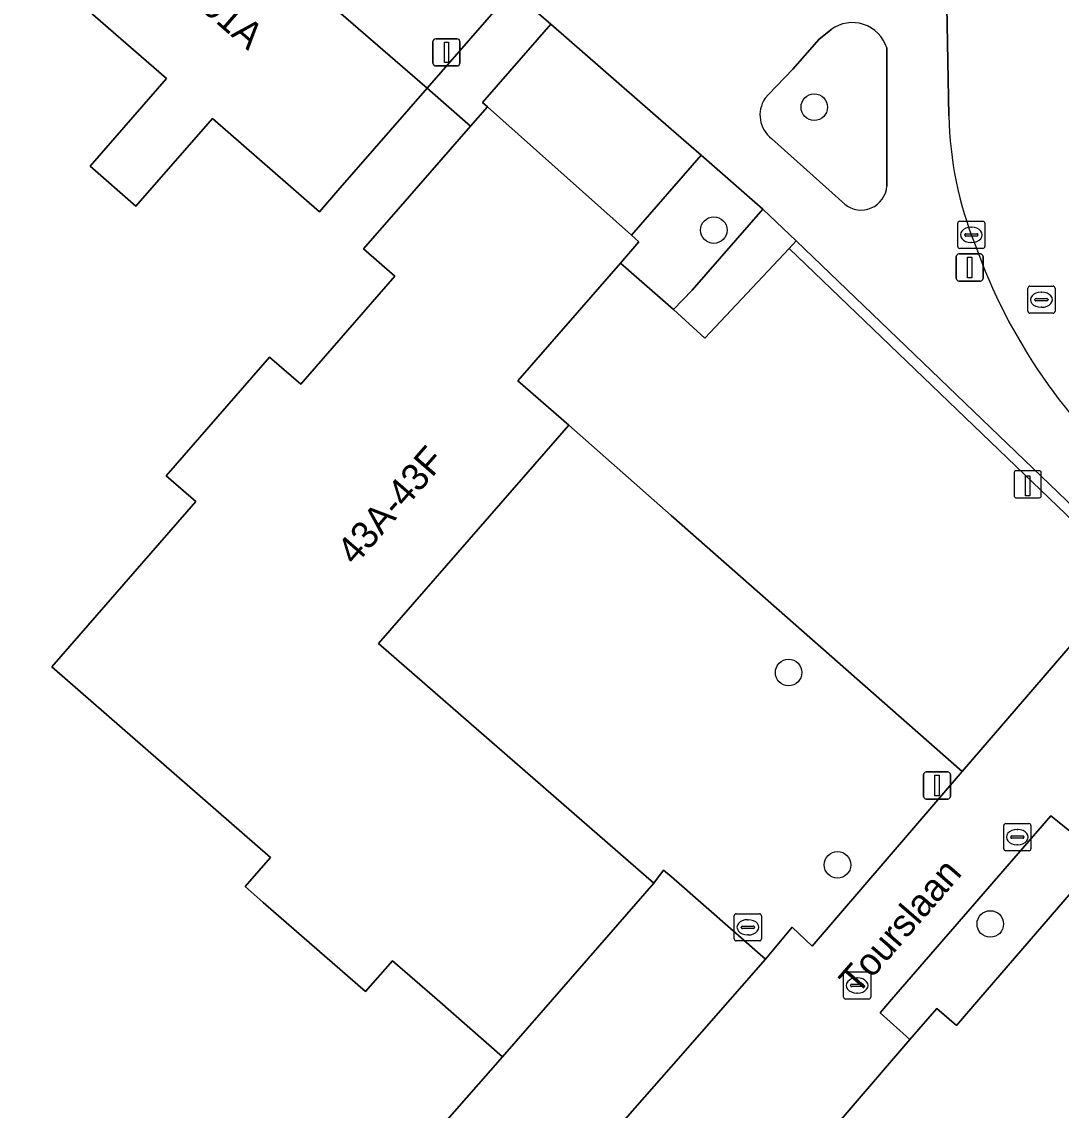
# Model space of a CAD drawing. Extents: x 158472 to 159562, y 388525 to 389606.
# Drawn here: x 158976.08 to 159014.37, y 388745.92 to 388786.02 of the extents above; entities that cross this region are included whole.
import ezdxf

# ---------------------------------------------------------------- set-up
doc = ezdxf.new("R2010")
doc.units = 0
for name, color, linetype in [('IMGEO_Boom', 7, 'Continuous'), ('IMGEO_Erf', 7, 'Continuous'), ('IMGEO_Groenvoorziening', 7, 'Continuous'), ('IMGEO_Kolk', 7, 'Continuous'), ('IMGEO_Laadpaal', 7, 'Continuous'), ('IMGEO_Lichtmast', 7, 'Continuous'), ('IMGEO_Muur', 7, 'Continuous'), ('IMGEO_Openbare_ruimte_label', 7, 'Continuous'), ('IMGEO_Pand', 7, 'Continuous'), ('IMGEO_Pand_nummerreeks', 7, 'Continuous'), ('IMGEO_Parkeervlak_open', 7, 'Continuous'), ('IMGEO_Rijbaan_lokaal_open', 7, 'Continuous'), ('IMGEO_Rioolput', 7, 'Continuous'), ('IMGEO_Verkeerseiland_open', 7, 'Continuous'), ('IMGEO_Voetpad_open', 7, 'Continuous')]:
    doc.layers.add(name, color=color, linetype=linetype)

msp = doc.modelspace()

# ---------------------------------------------------------------- linework, layer by layer
at = {"layer": 'IMGEO_Boom'}
for centre in [(159005.273, 388782.874), (159001.571, 388778.347), (159004.327, 388762.049), (159006.128, 388754.962), (159011.755, 388752.786)]:
    msp.add_circle(centre, 0.489, dxfattribs=at)
at = {"layer": 'IMGEO_Erf'}
for points in [[(159004.454, 388752.669), (159005.198, 388751.974), (159010.721, 388758.398), (159000, 388767.835), (158996.229, 388771.155), (158989.225, 388763.119), (158999.362, 388754.283), (158999.723, 388754.772), (159000, 388754.53), (159003.481, 388751.494)], [(159037.306, 388746.524), (159033.754, 388750), (159022.695, 388760.564), (159020.525, 388760.662), (159011.339, 388750), (159010.514, 388749.043), (159009.78, 388749.669), (159008.795, 388748.524), (159000, 388738.293), (158998.201, 388736.2), (158995.302, 388732.827), (158995.915, 388732.321), (158995.466, 388731.797), (159000, 388727.495), (159000.69, 388728.273), (159011.112, 388719.033), (159004.481, 388711.554), (159004.663, 388711.139), (159028.696, 388727.272), (159033.871, 388730.833), (159043.209, 388738.936), (159041.709, 388741.062), (159041.036, 388742.015), (159038.809, 388745.171)]]:
    msp.add_lwpolyline(points, close=True, dxfattribs=at)
at = {"layer": 'IMGEO_Groenvoorziening'}
msp.add_lwpolyline([(158982.74, 388735.307), (158993.793, 388747.893), (158991.376, 388750), (158989.734, 388751.431), (158988.744, 388750.296), (158984.975, 388753.581), (158984.305, 388754.164), (158985.241, 388755.237), (158977.183, 388762.261), (158982.487, 388768.347), (158981.403, 388769.293), (158985.211, 388773.663), (158986.354, 388772.667), (158989.826, 388776.651), (158988.672, 388777.657), (158989.947, 388779.12), (158992.61, 388782.174), (158991.009, 388783.57), (158987.722, 388779.803), (158987.042, 388779.023), (158983.101, 388782.461), (158980.283, 388779.231), (158978.595, 388780.704), (158981.407, 388783.926), (158976.08, 388788.574)], dxfattribs=at)
msp.add_lwpolyline([(159003.374, 388779.123), (159001.103, 388781.104), (158998.535, 388778.16), (158998.813, 388777.912), (158998.133, 388777.131), (159000.092, 388775.424), (159000.771, 388776.139)], close=True, dxfattribs=at)
at = {"layer": 'IMGEO_Kolk'}
for p, q in [((159010.555, 388777.744), (159010.555, 388778.596)), ((159010.63, 388778.67), (159011.482, 388778.67)), ((159011.043, 388778.45), (159011.068, 388778.45)), ((159011.556, 388778.596), (159011.556, 388777.744)), ((159010.814, 388778.164), (159010.814, 388778.176)), ((159011.252, 388778.127), (159010.854, 388778.127)), ((159010.857, 388778.213), (159011.255, 388778.213)), ((159011.298, 388778.176), (159011.298, 388778.164)), ((159011.482, 388777.67), (159010.63, 388777.67)), ((159011.066, 388777.89), (159011.041, 388777.89)), ((159012.252, 388755.558), (159012.252, 388756.41)), ((159012.327, 388756.484), (159013.179, 388756.484)), ((159013.253, 388756.41), (159013.253, 388755.558)), ((159012.511, 388755.978), (159012.511, 388755.99)), ((159012.554, 388756.027), (159012.952, 388756.027)), ((159012.74, 388756.264), (159012.765, 388756.264)), ((159012.995, 388755.99), (159012.995, 388755.978)), ((159012.949, 388755.941), (159012.551, 388755.941)), ((159012.763, 388755.704), (159012.738, 388755.704)), ((159013.179, 388755.484), (159012.327, 388755.484)), ((159006.35, 388750.095), (159006.35, 388750.947)), ((159006.425, 388751.021), (159007.277, 388751.021)), ((159006.838, 388750.801), (159006.863, 388750.801)), ((159007.351, 388750.947), (159007.351, 388750.095)), ((159006.609, 388750.515), (159006.609, 388750.527)), ((159007.047, 388750.478), (159006.649, 388750.478)), ((159006.652, 388750.564), (159007.05, 388750.564)), ((159007.093, 388750.527), (159007.093, 388750.515)), ((159007.277, 388750.021), (159006.425, 388750.021)), ((159006.861, 388750.241), (159006.836, 388750.241))]:
    msp.add_line(p, q, dxfattribs=at)
for points in [[(159010.555, 388777.744), (159010.555, 388778.596)], [(159010.63, 388778.67), (159011.482, 388778.67)], [(159011.556, 388778.596), (159011.556, 388777.744)], [(159011.482, 388777.67), (159010.63, 388777.67)], [(159012.252, 388755.558), (159012.252, 388756.41)], [(159012.327, 388756.484), (159013.179, 388756.484)], [(159013.253, 388756.41), (159013.253, 388755.558)], [(159013.179, 388755.484), (159012.327, 388755.484)], [(159006.35, 388750.095), (159006.35, 388750.947)], [(159006.425, 388751.021), (159007.277, 388751.021)], [(159007.351, 388750.947), (159007.351, 388750.095)], [(159007.277, 388750.021), (159006.425, 388750.021)]]:
    msp.add_lwpolyline(points, dxfattribs=at)
for centre, radius, start, end in [((159010.632, 388778.594), 0.0765, 91.552, 178.448), ((159010.632, 388778.594), 0.0765, 91.552, 178.448), ((159011.48, 388778.594), 0.0765, 1.552, 88.448), ((159011.48, 388778.594), 0.0765, 1.552, 88.448), ((159010.854, 388778.173), 0.0403, 85.8775, 175.7526), ((159010.851, 388778.163), 0.0366, 178.938, 274.7102), ((159011.255, 388778.17), 0.043, 264.8664, 352.4533), ((159011.259, 388778.175), 0.0386, 1.7309, 96.639), ((159010.632, 388777.746), 0.0765, 181.552, 268.448), ((159010.632, 388777.746), 0.0765, 181.552, 268.448), ((159011.48, 388777.746), 0.0765, 271.552, 358.448), ((159011.48, 388777.746), 0.0765, 271.552, 358.448), ((159012.329, 388756.408), 0.0765, 91.552, 178.448), ((159012.329, 388756.408), 0.0765, 91.552, 178.448), ((159013.177, 388756.408), 0.0765, 1.552, 88.448), ((159013.177, 388756.408), 0.0765, 1.552, 88.448), ((159012.551, 388755.987), 0.0403, 85.8775, 175.7526), ((159012.548, 388755.977), 0.0366, 178.938, 274.7102), ((159012.952, 388755.984), 0.043, 264.8664, 352.4533), ((159012.956, 388755.989), 0.0386, 1.7309, 96.639), ((159012.329, 388755.56), 0.0765, 181.552, 268.448), ((159012.329, 388755.56), 0.0765, 181.552, 268.448), ((159013.177, 388755.56), 0.0765, 271.552, 358.448), ((159013.177, 388755.56), 0.0765, 271.552, 358.448), ((159006.427, 388750.945), 0.0765, 91.552, 178.448), ((159006.427, 388750.945), 0.0765, 91.552, 178.448), ((159007.275, 388750.945), 0.0765, 1.552, 88.448), ((159007.275, 388750.945), 0.0765, 1.552, 88.448), ((159006.649, 388750.524), 0.0403, 85.8775, 175.7526), ((159006.646, 388750.514), 0.0366, 178.938, 274.7102), ((159007.05, 388750.521), 0.043, 264.8664, 352.4533), ((159007.054, 388750.526), 0.0386, 1.7309, 96.639), ((159006.427, 388750.097), 0.0765, 181.552, 268.448), ((159006.427, 388750.097), 0.0765, 181.552, 268.448), ((159007.275, 388750.097), 0.0765, 271.552, 358.448), ((159007.275, 388750.097), 0.0765, 271.552, 358.448)]:
    msp.add_arc(centre, radius, start, end, dxfattribs=at)
for centre, major_axis, ratio, start_param, end_param in [((159011.042, 388778.17), (-0.387, 0.002), 0.722429, 4.712389, 7.853982), ((159011.067, 388778.17), (-0.39, 0.002), 0.717154, 1.570796, 4.712389), ((159012.739, 388755.984), (-0.387, 0.002), 0.722429, 4.712389, 7.853982), ((159012.764, 388755.984), (-0.39, 0.002), 0.717154, 1.570796, 4.712389), ((159006.837, 388750.521), (-0.387, 0.002), 0.722429, 4.712389, 7.853982), ((159006.862, 388750.521), (-0.39, 0.002), 0.717154, 1.570796, 4.712389)]:
    msp.add_ellipse(centre, major_axis=major_axis, ratio=ratio, start_param=start_param, end_param=end_param, dxfattribs=at)
at = {"layer": 'IMGEO_Laadpaal'}
for p, q in [((159012.633, 388769.399), (159012.633, 388768.558)), ((159012.633, 388769.399), (159012.633, 388768.558)), ((159013.549, 388769.483), (159012.708, 388769.483)), ((159013.549, 388769.483), (159012.708, 388769.483)), ((159013.633, 388768.567), (159013.633, 388769.408)), ((159013.633, 388768.567), (159013.633, 388769.408)), ((159012.717, 388768.483), (159013.558, 388768.483)), ((159012.717, 388768.483), (159013.558, 388768.483))]:
    msp.add_line(p, q, dxfattribs=at)
msp.add_lwpolyline([(159013.048, 388769.296), (159013.208, 388769.296), (159013.208, 388768.563), (159013.048, 388768.563), (159013.048, 388769.296)], dxfattribs=at)
for centre, start, end in [((159012.711, 388769.405), 92.4484, 184.2845), ((159012.711, 388769.405), 92.4484, 184.2845), ((159013.555, 388769.405), 2.4484, 94.2845), ((159013.555, 388769.405), 2.4484, 94.2845), ((159012.711, 388768.561), 182.4484, 274.2845), ((159012.711, 388768.561), 182.4484, 274.2845), ((159013.555, 388768.561), 272.4484, 4.2845), ((159013.555, 388768.561), 272.4484, 4.2845)]:
    msp.add_arc(centre, 0.0779, start, end, dxfattribs=at)
at = {"layer": 'IMGEO_Lichtmast'}
for p, q in [((158991.227, 388784.492), (158991.227, 388785.292)), ((158991.227, 388785.292), (158991.227, 388784.492)), ((158991.327, 388785.392), (158992.117, 388785.392)), ((158992.117, 388785.392), (158991.327, 388785.392)), ((158992.217, 388785.292), (158992.217, 388784.492)), ((158992.217, 388784.492), (158992.217, 388785.292)), ((158992.117, 388784.392), (158991.327, 388784.392)), ((158991.327, 388784.392), (158992.117, 388784.392)), ((159010.5, 388776.568), (159010.5, 388777.368)), ((159010.5, 388777.368), (159010.5, 388776.568)), ((159010.6, 388777.468), (159011.39, 388777.468)), ((159011.39, 388777.468), (159010.6, 388777.468)), ((159011.49, 388777.368), (159011.49, 388776.568)), ((159011.49, 388776.568), (159011.49, 388777.368)), ((159011.39, 388776.468), (159010.6, 388776.468)), ((159010.6, 388776.468), (159011.39, 388776.468)), ((159009.398, 388758.387), (159010.188, 388758.387)), ((159010.188, 388758.387), (159009.398, 388758.387)), ((159009.298, 388757.487), (159009.298, 388758.287)), ((159009.298, 388758.287), (159009.298, 388757.487)), ((159010.288, 388758.287), (159010.288, 388757.487)), ((159010.288, 388757.487), (159010.288, 388758.287)), ((159010.188, 388757.387), (159009.398, 388757.387)), ((159009.398, 388757.387), (159010.188, 388757.387))]:
    msp.add_line(p, q, dxfattribs=at)
for points in [[(158991.647, 388785.267), (158991.797, 388785.267), (158991.797, 388784.517), (158991.647, 388784.517), (158991.647, 388785.267)], [(159010.92, 388777.343), (159011.07, 388777.343), (159011.07, 388776.593), (159010.92, 388776.593), (159010.92, 388777.343)], [(159009.718, 388758.262), (159009.868, 388758.262), (159009.868, 388757.512), (159009.718, 388757.512), (159009.718, 388758.262)]]:
    msp.add_lwpolyline(points, dxfattribs=at)
for centre, start, end in [((158991.327, 388785.292), 90, 180), ((158991.327, 388785.292), 90, 180), ((158992.117, 388785.292), 0, 90), ((158992.117, 388785.292), 360, 90), ((158991.327, 388784.492), 180, 270), ((158991.327, 388784.492), 180, 270), ((158992.117, 388784.492), 270, 0), ((158992.117, 388784.492), 270, 0), ((159010.6, 388777.368), 90, 180), ((159010.6, 388777.368), 90, 180), ((159011.39, 388777.368), 0, 90), ((159011.39, 388777.368), 360, 90), ((159010.6, 388776.568), 180, 270), ((159010.6, 388776.568), 180, 270), ((159011.39, 388776.568), 270, 0), ((159011.39, 388776.568), 270, 0), ((159009.398, 388758.287), 90, 180), ((159009.398, 388758.287), 90, 180), ((159010.188, 388758.287), 0, 90), ((159010.188, 388758.287), 360, 90), ((159009.398, 388757.487), 180, 270), ((159009.398, 388757.487), 180, 270), ((159010.188, 388757.487), 270, 0), ((159010.188, 388757.487), 270, 0)]:
    msp.add_arc(centre, 0.1, start, end, dxfattribs=at)
at = {"layer": 'IMGEO_Muur'}
msp.add_lwpolyline([(159004.608, 388777.947), (159004.341, 388777.663), (159015.778, 388766.687), (159015.778, 388764.61), (159014.895, 388763.61), (159015.072, 388763.458), (159016.162, 388764.726), (159016.15, 388765.341), (159016.119, 388766.885)], close=True, dxfattribs=at)
at = {"layer": 'IMGEO_Pand'}
for points in [[(158976.08, 388788.574), (158981.407, 388783.926), (158978.595, 388780.704), (158980.283, 388779.231), (158983.101, 388782.461), (158987.042, 388779.023), (158987.722, 388779.803), (158991.009, 388783.57), (158980.022, 388793.096)], [(158996.229, 388771.155), (158994.351, 388772.792), (158998.133, 388777.131), (158998.813, 388777.912), (158998.535, 388778.16), (158993.232, 388782.888), (158992.61, 388782.174), (158989.947, 388779.12), (158988.672, 388777.657), (158989.826, 388776.651), (158986.354, 388772.667), (158985.211, 388773.663), (158981.403, 388769.293), (158982.487, 388768.347), (158977.183, 388762.261), (158985.241, 388755.237), (158984.305, 388754.164), (158984.975, 388753.581), (158988.744, 388750.296), (158989.734, 388751.431), (158991.376, 388750), (158993.793, 388747.893), (158995.629, 388750), (158999.362, 388754.283), (158989.225, 388763.119)]]:
    msp.add_lwpolyline(points, close=True, dxfattribs=at)
at = {"layer": 'IMGEO_Parkeervlak_open'}
for points in [[(159000, 388782.066), (158995.567, 388785.933), (158993.051, 388783.049), (158993.232, 388782.888), (158998.535, 388778.16), (159001.103, 388781.104)], [(159004.341, 388777.663), (159001.238, 388774.371), (159000.092, 388775.424), (158998.133, 388777.131), (158994.351, 388772.792), (158996.229, 388771.155), (159000, 388767.835), (159010.721, 388758.398), (159015.072, 388763.458), (159014.895, 388763.61), (159015.778, 388764.61), (159015.778, 388766.687)], [(158993.602, 388740.233), (158995.449, 388742.338), (159000, 388747.526), (159002.171, 388750), (159003.481, 388751.494), (159000, 388754.53), (158999.723, 388754.772), (158999.362, 388754.283), (158995.629, 388750), (158993.793, 388747.893), (158982.74, 388735.307), (158986.461, 388732.093)]]:
    msp.add_lwpolyline(points, close=True, dxfattribs=at)
at = {"layer": 'IMGEO_Rijbaan_lokaal_open'}
msp.add_lwpolyline([(159009.905, 388799.335), (159010.004, 388794.193), (159010.151, 388786.584), (159010.229, 388782.55)], dxfattribs=at)
msp.add_lwpolyline([(159013.988, 388756.768), (159014.228, 388756.575), (159015.204, 388755.79), (159015.395, 388755.637), (159020.052, 388761.067), (159020.33, 388761.391), (159016.15, 388765.341), (159016.162, 388764.726), (159015.072, 388763.458), (159010.721, 388758.398), (159005.198, 388751.974), (159004.454, 388752.669), (159003.481, 388751.494), (159002.171, 388750), (159000, 388747.526), (158995.449, 388742.338), (159000, 388738.293), (159008.795, 388748.524), (159007.702, 388749.518), (159008.12, 388750)], close=True, dxfattribs=at)
for centre, radius, start, end in [((159023.759, 388782.838), 13.533, 181.2186, 201.8374), ((159030.705, 388784.699), 20.69, 199.4656, 229.9014)]:
    msp.add_arc(centre, radius, start, end, dxfattribs=at)
at = {"layer": 'IMGEO_Rioolput'}
for p, q in [((159013.139, 388775.357), (159013.139, 388776.209)), ((159013.214, 388776.283), (159014.066, 388776.283)), ((159013.627, 388776.063), (159013.652, 388776.063)), ((159014.14, 388776.209), (159014.14, 388775.357)), ((159013.398, 388775.777), (159013.398, 388775.789)), ((159013.836, 388775.74), (159013.438, 388775.74)), ((159013.441, 388775.826), (159013.839, 388775.826)), ((159013.882, 388775.789), (159013.882, 388775.777)), ((159014.066, 388775.283), (159013.214, 388775.283)), ((159013.65, 388775.503), (159013.625, 388775.503)), ((159002.4, 388753.162), (159003.252, 388753.162)), ((159002.325, 388752.236), (159002.325, 388753.088)), ((159002.813, 388752.942), (159002.838, 388752.942)), ((159003.326, 388753.088), (159003.326, 388752.236)), ((159002.584, 388752.656), (159002.584, 388752.668)), ((159003.022, 388752.619), (159002.624, 388752.619)), ((159002.627, 388752.705), (159003.025, 388752.705)), ((159002.836, 388752.382), (159002.811, 388752.382)), ((159003.068, 388752.668), (159003.068, 388752.656)), ((159003.252, 388752.162), (159002.4, 388752.162))]:
    msp.add_line(p, q, dxfattribs=at)
for points in [[(159013.139, 388775.357), (159013.139, 388776.209)], [(159013.214, 388776.283), (159014.066, 388776.283)], [(159014.14, 388776.209), (159014.14, 388775.357)], [(159014.066, 388775.283), (159013.214, 388775.283)], [(159002.4, 388753.162), (159003.252, 388753.162)], [(159002.325, 388752.236), (159002.325, 388753.088)], [(159003.326, 388753.088), (159003.326, 388752.236)], [(159003.252, 388752.162), (159002.4, 388752.162)]]:
    msp.add_lwpolyline(points, dxfattribs=at)
for centre, radius, start, end in [((159013.216, 388776.207), 0.0765, 91.552, 178.448), ((159013.216, 388776.207), 0.0765, 91.552, 178.448), ((159014.064, 388776.207), 0.0765, 1.552, 88.448), ((159014.064, 388776.207), 0.0765, 1.552, 88.448), ((159013.438, 388775.786), 0.0403, 85.8775, 175.7526), ((159013.435, 388775.776), 0.0366, 178.938, 274.7102), ((159013.839, 388775.783), 0.043, 264.8664, 352.4533), ((159013.843, 388775.788), 0.0386, 1.7309, 96.639), ((159013.216, 388775.359), 0.0765, 181.552, 268.448), ((159013.216, 388775.359), 0.0765, 181.552, 268.448), ((159014.064, 388775.359), 0.0765, 271.552, 358.448), ((159014.064, 388775.359), 0.0765, 271.552, 358.448), ((159002.402, 388753.086), 0.0765, 91.552, 178.448), ((159002.402, 388753.086), 0.0765, 91.552, 178.448), ((159003.25, 388753.086), 0.0765, 1.552, 88.448), ((159003.25, 388753.086), 0.0765, 1.552, 88.448), ((159002.624, 388752.665), 0.0403, 85.8775, 175.7526), ((159002.621, 388752.655), 0.0366, 178.938, 274.7102), ((159003.025, 388752.662), 0.043, 264.8664, 352.4533), ((159003.029, 388752.667), 0.0386, 1.7309, 96.639), ((159002.402, 388752.238), 0.0765, 181.552, 268.448), ((159002.402, 388752.238), 0.0765, 181.552, 268.448), ((159003.25, 388752.238), 0.0765, 271.552, 358.448), ((159003.25, 388752.238), 0.0765, 271.552, 358.448)]:
    msp.add_arc(centre, radius, start, end, dxfattribs=at)
for centre, major_axis, ratio, start_param, end_param in [((159013.626, 388775.783), (-0.387, 0.002), 0.722429, 4.712389, 7.853982), ((159013.651, 388775.783), (-0.39, 0.002), 0.717154, 1.570796, 4.712389), ((159002.812, 388752.662), (-0.387, 0.002), 0.722429, 4.712389, 7.853982), ((159002.837, 388752.662), (-0.39, 0.002), 0.717154, 1.570796, 4.712389)]:
    msp.add_ellipse(centre, major_axis=major_axis, ratio=ratio, start_param=start_param, end_param=end_param, dxfattribs=at)
at = {"layer": 'IMGEO_Verkeerseiland_open'}
for points in [[(159005.891, 388785.733), (159005.804, 388785.663), (159005.447, 388785.376), (159004.481, 388784.275), (159003.591, 388783.342), (159003.46, 388783.205)], [(159007.944, 388779.966), (159007.941, 388785.059)], [(159003.711, 388781.712), (159006.392, 388779.3)]]:
    msp.add_lwpolyline(points, dxfattribs=at)
for centre, radius, start, end in [((159006.676, 388784.665), 1.325, 17.2864, 126.3139), ((159004.369, 388782.59), 1.097, 145.9303, 233.1561), ((159006.996, 388780.035), 0.951, 230.5877, 355.8629)]:
    msp.add_arc(centre, radius, start, end, dxfattribs=at)
at = {"layer": 'IMGEO_Voetpad_open'}
for points in [[(158980.022, 388793.096), (158991.009, 388783.57), (158994.149, 388787.17), (158995.567, 388785.933), (159000, 388782.066), (159001.103, 388781.104), (159003.374, 388779.123), (159004.608, 388777.947), (159016.119, 388766.885), (159016.15, 388765.341), (159020.33, 388761.391), (159020.052, 388761.067), (159020.525, 388760.662), (159022.695, 388760.564), (159033.754, 388750), (159037.306, 388746.524), (159038.809, 388745.171)], [(159010.229, 388782.55), (159010.151, 388786.584)], [(159003.46, 388783.205), (159003.591, 388783.342), (159004.481, 388784.275), (159005.447, 388785.376), (159005.804, 388785.663), (159005.891, 388785.733)], [(159007.941, 388785.059), (159007.944, 388779.966)], [(159006.392, 388779.3), (159003.711, 388781.712)]]:
    msp.add_lwpolyline(points, dxfattribs=at)
for points in [[(158995.567, 388785.933), (158994.149, 388787.17), (158991.009, 388783.57), (158992.61, 388782.174), (158993.232, 388782.888), (158993.051, 388783.049)], [(159004.341, 388777.663), (159004.608, 388777.947), (159003.374, 388779.123), (159000.771, 388776.139), (159000.092, 388775.424), (159001.238, 388774.371)], [(159020.525, 388760.662), (159020.052, 388761.067), (159015.395, 388755.637), (159015.204, 388755.79), (159014.228, 388756.575), (159013.988, 388756.768), (159008.12, 388750), (159007.702, 388749.518), (159008.795, 388748.524), (159009.78, 388749.669), (159010.514, 388749.043), (159011.339, 388750)]]:
    msp.add_lwpolyline(points, close=True, dxfattribs=at)
for centre, radius, start, end in [((159006.676, 388784.665), 1.325, 17.2864, 126.3139), ((159004.369, 388782.59), 1.097, 145.9303, 233.1561), ((159023.759, 388782.838), 13.533, 181.2186, 201.8374), ((159006.996, 388780.035), 0.951, 230.5877, 355.8629), ((159030.705, 388784.699), 20.69, 199.4656, 229.9014)]:
    msp.add_arc(centre, radius, start, end, dxfattribs=at)

# ---------------------------------------------------------------- texts
at = {"layer": 'IMGEO_Openbare_ruimte_label'}
msp.add_text('Tourslaan', height=1, rotation=49.0943, dxfattribs=at).set_placement((159006.861, 388750.141))
at = {"layer": 'IMGEO_Pand_nummerreeks'}
for s, rotation, p in [('101A', 319.0737, (158982.063, 388786.985)), ('43A-43F', 48.9249, (158988.354, 388765.955))]:
    msp.add_text(s, height=1, rotation=rotation, dxfattribs=at).set_placement(p)

doc.saveas('drawing.dxf')
